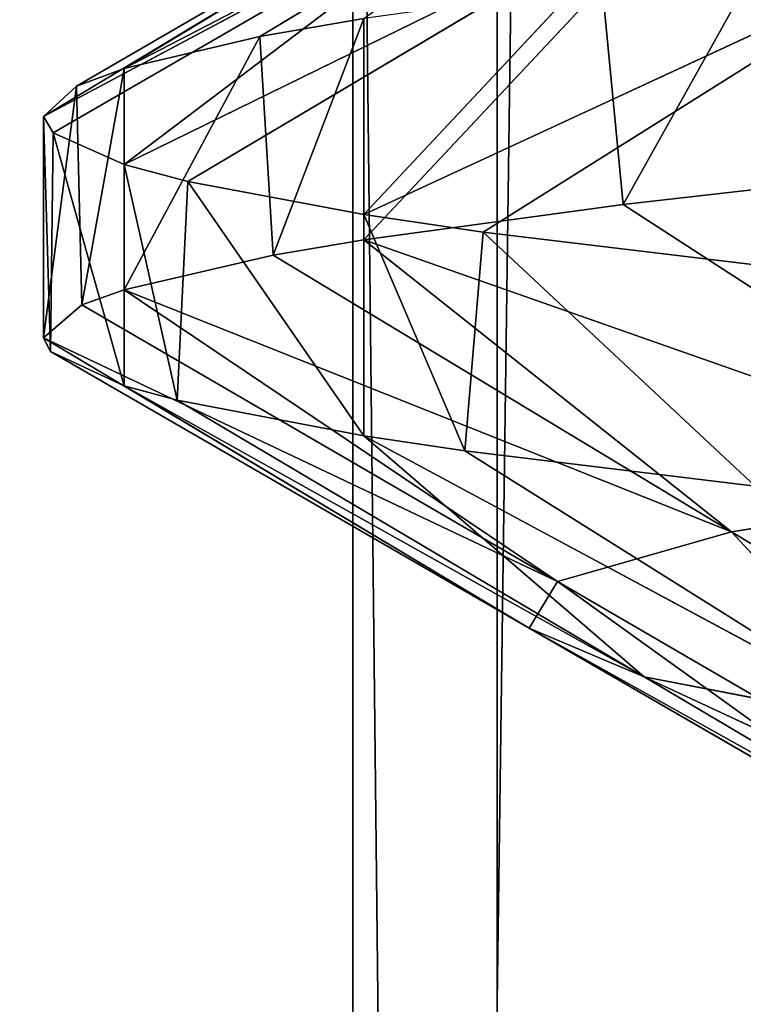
# Model space of a CAD drawing. Extents: x 23.4 to 34.4, y 0.2 to 38.3.
# Tile 260 of 595: x 28.6356 to 28.6765, y 25.0458 to 25.1015. Entities that reach past the tile are written whole.
import ezdxf

# ---------------------------------------------------------------- set-up
doc = ezdxf.new("R2010")
doc.units = 0
doc.header["$LTSCALE"] = 2.54
doc.layers.get('0').update_dxf_attribs({"color": 13, "linetype": 'CONTINUOUS'})

# ---------------------------------------------------------------- blocks, each defined once
blk = doc.blocks.new('SZCZOTKA_DO_WC_MOURO_-_WOL')
at = {"color": 0}
for p, q in [((28.662585, 24.445999, 4.790789), (28.631888, 27.183499, 4.740093)), ((28.662585, 24.445999, 4.790789), (28.631888, 27.183499, 4.740093)), ((28.65444, 24.445999, 4.400842), (28.65444, 27.183499, 4.400842)), ((28.65444, 24.445999, 4.400842), (28.65444, 27.183499, 4.400842)), ((28.65444, 24.445999, 4.400842), (28.69158, 27.183499, 4.354656)), ((28.65444, 24.445999, 4.400842), (28.69158, 27.183499, 4.354656)), ((28.662585, 24.445999, 4.790789), (28.662585, 27.183499, 4.790789)), ((28.662585, 24.445999, 4.790789), (28.662585, 27.183499, 4.790789)), ((28.675137, 25.116141, 4.66708), (28.641522, 25.098715, 4.642095)), ((28.675137, 25.116141, 4.66708), (28.641522, 25.098715, 4.642095)), ((28.649176, 25.100516, 4.674723), (28.675137, 25.116141, 4.66708)), ((28.649176, 25.100516, 4.674723), (28.675137, 25.116141, 4.66708)), ((28.636963, 25.095999, 4.59), (28.665723, 25.113342, 4.620372)), ((28.636963, 25.095999, 4.59), (28.665723, 25.113342, 4.620372)), ((28.665723, 25.113342, 4.620372), (28.638828, 25.097717, 4.623383)), ((28.665723, 25.113342, 4.620372), (28.638828, 25.097717, 4.623383)), ((28.665723, 25.113342, 4.620372), (28.641522, 25.098715, 4.642095)), ((28.665723, 25.113342, 4.620372), (28.641522, 25.098715, 4.642095)), ((28.636963, 25.095999, 4.59), (28.664514, 25.110712, 4.573693)), ((28.636963, 25.095999, 4.59), (28.664514, 25.110712, 4.573693)), ((28.6375, 25.095087, 4.572076), (28.664514, 25.110712, 4.573693)), ((28.6375, 25.095087, 4.572076), (28.664514, 25.110712, 4.573693)), ((28.664514, 25.110712, 4.573693), (28.641522, 25.093285, 4.537904)), ((28.664514, 25.110712, 4.573693), (28.641522, 25.093285, 4.537904)), ((28.671439, 25.107962, 4.526826), (28.641522, 25.093285, 4.537904)), ((28.671439, 25.107962, 4.526826), (28.641522, 25.093285, 4.537904)), ((28.671439, 25.107962, 4.526826), (28.645111, 25.092337, 4.520563)), ((28.671439, 25.107962, 4.526826), (28.645111, 25.092337, 4.520563)), ((28.655057, 25.090462, 4.487394), (28.671439, 25.107962, 4.526826)), ((28.655057, 25.090462, 4.487394), (28.671439, 25.107962, 4.526826)), ((28.655057, 25.090462, 4.487394), (28.686627, 25.105095, 4.481254)), ((28.655057, 25.090462, 4.487394), (28.686627, 25.105095, 4.481254)), ((28.661804, 25.08947, 4.470471), (28.686627, 25.105095, 4.481254)), ((28.661804, 25.08947, 4.470471), (28.686627, 25.105095, 4.481254)), ((28.677158, 25.104382, 4.739999), (28.669705, 25.091035, 4.726283)), ((28.677158, 25.104382, 4.739999), (28.669705, 25.091035, 4.726283)), ((28.668515, 25.103394, 4.723922), (28.655057, 25.089037, 4.692606)), ((28.668515, 25.103394, 4.723922), (28.655057, 25.089037, 4.692606)), ((28.668515, 25.103394, 4.723922), (28.669705, 25.091035, 4.726283)), ((28.668515, 25.103394, 4.723922), (28.669705, 25.091035, 4.726283)), ((28.655057, 25.101537, 4.692606), (28.649176, 25.100516, 4.674723)), ((28.655057, 25.101537, 4.692606), (28.649176, 25.100516, 4.674723)), ((28.655057, 25.101537, 4.692606), (28.649933, 25.088159, 4.677254)), ((28.655057, 25.101537, 4.692606), (28.649933, 25.088159, 4.677254)), ((28.655057, 25.101537, 4.692606), (28.655057, 25.089037, 4.692606)), ((28.655057, 25.101537, 4.692606), (28.655057, 25.089037, 4.692606)), ((28.649176, 25.100516, 4.674723), (28.641522, 25.086215, 4.642095)), ((28.649176, 25.100516, 4.674723), (28.641522, 25.086215, 4.642095)), ((28.649176, 25.100516, 4.674723), (28.641522, 25.098715, 4.642095)), ((28.649176, 25.100516, 4.674723), (28.641522, 25.098715, 4.642095)), ((28.649176, 25.100516, 4.674723), (28.649933, 25.088159, 4.677254)), ((28.649176, 25.100516, 4.674723), (28.649933, 25.088159, 4.677254)), ((28.641522, 25.098715, 4.642095), (28.638828, 25.097717, 4.623383)), ((28.641522, 25.098715, 4.642095), (28.638828, 25.097717, 4.623383)), ((28.641522, 25.098715, 4.642095), (28.639127, 25.085353, 4.625964)), ((28.641522, 25.098715, 4.642095), (28.639127, 25.085353, 4.625964)), ((28.641522, 25.098715, 4.642095), (28.641522, 25.086215, 4.642095)), ((28.641522, 25.098715, 4.642095), (28.641522, 25.086215, 4.642095)), ((28.638828, 25.097717, 4.623383), (28.636963, 25.083499, 4.59)), ((28.638828, 25.097717, 4.623383), (28.636963, 25.083499, 4.59)), ((28.638828, 25.097717, 4.623383), (28.636963, 25.095999, 4.59)), ((28.638828, 25.097717, 4.623383), (28.636963, 25.095999, 4.59)), ((28.638828, 25.097717, 4.623383), (28.639127, 25.085353, 4.625964)), ((28.638828, 25.097717, 4.623383), (28.639127, 25.085353, 4.625964)), ((28.636963, 25.095999, 4.59), (28.636963, 25.083499, 4.59)), ((28.636963, 25.095999, 4.59), (28.636963, 25.083499, 4.59)), ((28.636963, 25.095999, 4.59), (28.637357, 25.082719, 4.574646)), ((28.636963, 25.095999, 4.59), (28.637357, 25.082719, 4.574646)), ((28.636963, 25.095999, 4.59), (28.6375, 25.095087, 4.572076)), ((28.636963, 25.095999, 4.59), (28.6375, 25.095087, 4.572076)), ((28.6375, 25.095087, 4.572076), (28.637357, 25.082719, 4.574646)), ((28.6375, 25.095087, 4.572076), (28.637357, 25.082719, 4.574646)), ((28.6375, 25.095087, 4.572076), (28.641522, 25.080785, 4.537905)), ((28.6375, 25.095087, 4.572076), (28.641522, 25.080785, 4.537905)), ((28.6375, 25.095087, 4.572076), (28.641522, 25.093285, 4.537904)), ((28.6375, 25.095087, 4.572076), (28.641522, 25.093285, 4.537904)), ((28.641522, 25.093285, 4.537904), (28.641522, 25.080785, 4.537905)), ((28.641522, 25.093285, 4.537904), (28.641522, 25.080785, 4.537905)), ((28.641522, 25.093285, 4.537904), (28.644513, 25.079979, 4.523125)), ((28.641522, 25.093285, 4.537904), (28.644513, 25.079979, 4.523125)), ((28.641522, 25.093285, 4.537904), (28.645111, 25.092337, 4.520563)), ((28.641522, 25.093285, 4.537904), (28.645111, 25.092337, 4.520563)), ((28.645111, 25.092337, 4.520563), (28.644513, 25.079979, 4.523125)), ((28.645111, 25.092337, 4.520563), (28.644513, 25.079979, 4.523125)), ((28.645111, 25.092337, 4.520563), (28.655057, 25.077962, 4.487394)), ((28.645111, 25.092337, 4.520563), (28.655057, 25.077962, 4.487394)), ((28.645111, 25.092337, 4.520563), (28.655057, 25.090462, 4.487394)), ((28.645111, 25.092337, 4.520563), (28.655057, 25.090462, 4.487394)), ((28.669705, 25.091035, 4.726283), (28.677158, 25.091881, 4.739999)), ((28.669705, 25.091035, 4.726283), (28.677158, 25.091881, 4.739999)), ((28.655057, 25.089037, 4.692606), (28.669705, 25.091035, 4.726283)), ((28.655057, 25.089037, 4.692606), (28.669705, 25.091035, 4.726283)), ((28.669705, 25.091035, 4.726283), (28.693814, 25.075412, 4.713988)), ((28.669705, 25.091035, 4.726283), (28.693814, 25.075412, 4.713988)), ((28.655057, 25.090462, 4.487394), (28.655057, 25.077962, 4.487394)), ((28.655057, 25.090462, 4.487394), (28.655057, 25.077962, 4.487394)), ((28.655057, 25.090462, 4.487394), (28.66076, 25.077115, 4.472905)), ((28.655057, 25.090462, 4.487394), (28.66076, 25.077115, 4.472905)), ((28.655057, 25.090462, 4.487394), (28.661804, 25.08947, 4.470471)), ((28.655057, 25.090462, 4.487394), (28.661804, 25.08947, 4.470471)), ((28.661804, 25.08947, 4.470471), (28.66076, 25.077115, 4.472905)), ((28.661804, 25.08947, 4.470471), (28.66076, 25.077115, 4.472905)), ((28.661804, 25.08947, 4.470471), (28.677158, 25.075117, 4.44)), ((28.661804, 25.08947, 4.470471), (28.677158, 25.075117, 4.44)), ((28.661804, 25.08947, 4.470471), (28.677158, 25.087617, 4.44)), ((28.661804, 25.08947, 4.470471), (28.677158, 25.087617, 4.44)), ((28.649933, 25.088159, 4.677254), (28.655057, 25.089037, 4.692606)), ((28.649933, 25.088159, 4.677254), (28.655057, 25.089037, 4.692606)), ((28.693814, 25.075412, 4.713988), (28.655057, 25.089037, 4.692606)), ((28.655057, 25.089037, 4.692606), (28.675827, 25.072533, 4.669383)), ((28.655057, 25.089037, 4.692606), (28.675827, 25.072533, 4.669383)), ((28.693814, 25.075412, 4.713988), (28.655057, 25.089037, 4.692606)), ((28.641522, 25.086215, 4.642095), (28.649933, 25.088159, 4.677254)), ((28.641522, 25.086215, 4.642095), (28.649933, 25.088159, 4.677254)), ((28.649933, 25.088159, 4.677254), (28.675827, 25.072533, 4.669383)), ((28.649933, 25.088159, 4.677254), (28.675827, 25.072533, 4.669383)), ((28.639127, 25.085353, 4.625964), (28.641522, 25.086215, 4.642095)), ((28.639127, 25.085353, 4.625964), (28.641522, 25.086215, 4.642095)), ((28.675827, 25.072533, 4.669383), (28.641522, 25.086215, 4.642095)), ((28.641522, 25.086215, 4.642095), (28.665994, 25.069728, 4.62272)), ((28.641522, 25.086215, 4.642095), (28.665994, 25.069728, 4.62272)), ((28.675827, 25.072533, 4.669383), (28.641522, 25.086215, 4.642095)), ((28.636963, 25.083499, 4.59), (28.639127, 25.085353, 4.625964)), ((28.636963, 25.083499, 4.59), (28.639127, 25.085353, 4.625964)), ((28.639127, 25.085353, 4.625964), (28.665994, 25.069728, 4.62272)), ((28.639127, 25.085353, 4.625964), (28.665994, 25.069728, 4.62272)), ((28.637357, 25.082719, 4.574646), (28.636963, 25.083499, 4.59)), ((28.665994, 25.069728, 4.62272), (28.636963, 25.083499, 4.59)), ((28.636963, 25.083499, 4.59), (28.664386, 25.067094, 4.576031)), ((28.636963, 25.083499, 4.59), (28.664386, 25.067094, 4.576031)), ((28.637357, 25.082719, 4.574646), (28.636963, 25.083499, 4.59)), ((28.665994, 25.069728, 4.62272), (28.636963, 25.083499, 4.59)), ((28.641522, 25.080785, 4.537905), (28.637357, 25.082719, 4.574646)), ((28.637357, 25.082719, 4.574646), (28.664386, 25.067094, 4.576031)), ((28.637357, 25.082719, 4.574646), (28.664386, 25.067094, 4.576031)), ((28.641522, 25.080785, 4.537905), (28.637357, 25.082719, 4.574646)), ((28.644513, 25.079979, 4.523125), (28.641522, 25.080785, 4.537905)), ((28.664386, 25.067094, 4.576031), (28.641522, 25.080785, 4.537905)), ((28.641522, 25.080785, 4.537905), (28.670895, 25.064354, 4.529158)), ((28.641522, 25.080785, 4.537905), (28.670895, 25.064354, 4.529158)), ((28.644513, 25.079979, 4.523125), (28.641522, 25.080785, 4.537905)), ((28.664386, 25.067094, 4.576031), (28.641522, 25.080785, 4.537905)), ((28.655057, 25.077962, 4.487394), (28.644513, 25.079979, 4.523125)), ((28.644513, 25.079979, 4.523125), (28.670895, 25.064354, 4.529158)), ((28.644513, 25.079979, 4.523125), (28.670895, 25.064354, 4.529158)), ((28.655057, 25.077962, 4.487394), (28.644513, 25.079979, 4.523125)), ((28.66076, 25.077115, 4.472905), (28.655057, 25.077962, 4.487394)), ((28.670895, 25.064354, 4.529158), (28.655057, 25.077962, 4.487394)), ((28.655057, 25.077962, 4.487394), (28.685675, 25.06149, 4.483468)), ((28.655057, 25.077962, 4.487394), (28.685675, 25.06149, 4.483468)), ((28.66076, 25.077115, 4.472905), (28.655057, 25.077962, 4.487394)), ((28.670895, 25.064354, 4.529158), (28.655057, 25.077962, 4.487394)), ((28.677158, 25.075117, 4.44), (28.66076, 25.077115, 4.472905)), ((28.66076, 25.077115, 4.472905), (28.685675, 25.06149, 4.483468)), ((28.66076, 25.077115, 4.472905), (28.685675, 25.06149, 4.483468)), ((28.677158, 25.075117, 4.44), (28.66076, 25.077115, 4.472905)), ((28.675827, 25.072533, 4.669383), (28.693814, 25.075412, 4.713988)), ((28.675827, 25.072533, 4.669383), (28.693814, 25.075412, 4.713988)), ((28.665994, 25.069728, 4.62272), (28.675827, 25.072533, 4.669383)), ((28.665994, 25.069728, 4.62272), (28.675827, 25.072533, 4.669383)), ((28.675827, 25.072533, 4.669383), (28.701721, 25.056908, 4.661512)), ((28.675827, 25.072533, 4.669383), (28.701721, 25.056908, 4.661512)), ((28.675827, 25.072533, 4.669383), (28.692865, 25.054103, 4.619475)), ((28.675827, 25.072533, 4.669383), (28.692865, 25.054103, 4.619475)), ((28.664386, 25.067094, 4.576031), (28.665994, 25.069728, 4.62272)), ((28.664386, 25.067094, 4.576031), (28.665994, 25.069728, 4.62272)), ((28.665994, 25.069728, 4.62272), (28.692865, 25.054103, 4.619475)), ((28.665994, 25.069728, 4.62272), (28.692865, 25.054103, 4.619475)), ((28.665994, 25.069728, 4.62272), (28.691412, 25.051469, 4.577416)), ((28.665994, 25.069728, 4.62272), (28.691412, 25.051469, 4.577416)), ((28.670895, 25.064354, 4.529158), (28.664386, 25.067094, 4.576031)), ((28.664386, 25.067094, 4.576031), (28.691412, 25.051469, 4.577416)), ((28.664386, 25.067094, 4.576031), (28.691412, 25.051469, 4.577416)), ((28.664386, 25.067094, 4.576031), (28.697278, 25.048729, 4.53519)), ((28.664386, 25.067094, 4.576031), (28.697278, 25.048729, 4.53519)), ((28.670895, 25.064354, 4.529158), (28.664386, 25.067094, 4.576031)), ((28.685675, 25.06149, 4.483468), (28.670895, 25.064354, 4.529158)), ((28.670895, 25.064354, 4.529158), (28.697278, 25.048729, 4.53519)), ((28.670895, 25.064354, 4.529158), (28.697278, 25.048729, 4.53519)), ((28.670895, 25.064354, 4.529158), (28.710593, 25.045865, 4.494031)), ((28.670895, 25.064354, 4.529158), (28.710593, 25.045865, 4.494031)), ((28.685675, 25.06149, 4.483468), (28.670895, 25.064354, 4.529158))]:
    blk.add_line(p, q, dxfattribs=at)
mesh = blk.add_polyface(dxfattribs=at)
corners = [(34.436963, 37.783499, 8.989999), (23.436964, 0.7835, 8.989999), (23.436964, 37.783499, 8.989999)]
mesh.append_faces([[corners[k] for k in face] for face in [(0, 1, 2)]], dxfattribs={"color": 0})
mesh = blk.add_polyface(dxfattribs=at)
corners = [(34.436963, 37.783499, 8.989999), (33.936963, 0.2835, 8.989999), (23.436964, 0.7835, 8.989999)]
mesh.append_faces([[corners[k] for k in face] for face in [(0, 1, 2)]], dxfattribs={"color": 0})
mesh = blk.add_polyface(dxfattribs=at)
corners = [(34.436963, 37.783499, 9.189999), (23.436964, 37.783499, 9.189999), (34.436963, 0.7835, 9.189999)]
mesh.append_faces([[corners[k] for k in face] for face in [(0, 1, 2)]], dxfattribs={"color": 0})
mesh = blk.add_polyface(dxfattribs=at)
corners = [(34.436963, 0.7835, 9.189999), (23.436964, 37.783499, 9.189999), (23.436964, 0.7835, 9.189999)]
mesh.append_faces([[corners[k] for k in face] for face in [(0, 1, 2)]], dxfattribs={"color": 0})
mesh = blk.add_polyface(dxfattribs=at)
corners = [(28.713818, 24.433501, 3.821751), (28.583804, 24.433501, 3.872171), (28.713818, 36.333499, 3.821751)]
mesh.append_faces([[corners[k] for k in face] for face in [(0, 1, 2)]], dxfattribs={"color": 0})
mesh = blk.add_polyface(dxfattribs=at)
corners = [(28.713818, 36.333499, 3.821751), (28.583804, 24.433501, 3.872171), (28.583804, 36.333499, 3.872171)]
mesh.append_faces([[corners[k] for k in face] for face in [(0, 1, 2)]], dxfattribs={"color": 0})
mesh = blk.add_polyface(dxfattribs=at)
corners = [(28.746091, 24.433501, 5.366895), (28.614084, 36.333499, 5.321947), (28.614084, 24.433501, 5.321947)]
mesh.append_faces([[corners[k] for k in face] for face in [(0, 1, 2)]], dxfattribs={"color": 0})
mesh = blk.add_polyface(dxfattribs=at)
corners = [(28.746091, 36.333499, 5.366895), (28.614084, 36.333499, 5.321947), (28.746091, 24.433501, 5.366895)]
mesh.append_faces([[corners[k] for k in face] for face in [(0, 1, 2)]], dxfattribs={"color": 0})
mesh = blk.add_polyface(dxfattribs=at)
corners = [(28.625885, 27.183499, 4.452775), (28.625885, 24.445999, 4.452775), (28.65444, 27.183499, 4.400842)]
mesh.append_faces([[corners[k] for k in face] for face in [(0, 1, 2)]], dxfattribs={"color": 0})
mesh = blk.add_polyface(dxfattribs=at)
corners = [(28.65444, 27.183499, 4.400842), (28.625885, 24.445999, 4.452775), (28.65444, 24.445999, 4.400842)]
mesh.append_faces([[corners[k] for k in face] for face in [(0, 1, 2)]], dxfattribs={"color": 0})
mesh = blk.add_polyface(dxfattribs=at)
corners = [(28.662585, 27.183499, 4.790789), (28.662585, 24.445999, 4.790789), (28.631888, 27.183499, 4.740093)]
mesh.append_faces([[corners[k] for k in face] for face in [(0, 1, 2)]], dxfattribs={"color": 0})
mesh = blk.add_polyface(dxfattribs=at)
corners = [(28.631888, 27.183499, 4.740093), (28.662585, 24.445999, 4.790789), (28.631888, 24.445999, 4.740093)]
mesh.append_faces([[corners[k] for k in face] for face in [(0, 1, 2)]], dxfattribs={"color": 0})
mesh = blk.add_polyface(dxfattribs=at)
corners = [(28.65444, 27.183499, 4.400842), (28.65444, 24.445999, 4.400842), (28.69158, 27.183499, 4.354656)]
mesh.append_faces([[corners[k] for k in face] for face in [(0, 1, 2)]], dxfattribs={"color": 0})
mesh = blk.add_polyface(dxfattribs=at)
corners = [(28.69158, 27.183499, 4.354656), (28.65444, 24.445999, 4.400842), (28.69158, 24.445999, 4.354656)]
mesh.append_faces([[corners[k] for k in face] for face in [(0, 1, 2)]], dxfattribs={"color": 0})
mesh = blk.add_polyface(dxfattribs=at)
corners = [(28.70162, 27.183499, 4.835384), (28.70162, 24.445999, 4.835384), (28.662585, 27.183499, 4.790789)]
mesh.append_faces([[corners[k] for k in face] for face in [(0, 1, 2)]], dxfattribs={"color": 0})
mesh = blk.add_polyface(dxfattribs=at)
corners = [(28.662585, 27.183499, 4.790789), (28.70162, 24.445999, 4.835384), (28.662585, 24.445999, 4.790789)]
mesh.append_faces([[corners[k] for k in face] for face in [(0, 1, 2)]], dxfattribs={"color": 0})
mesh = blk.add_polyface(dxfattribs=at)
corners = [(28.649176, 25.100516, 4.674723), (28.675137, 25.116141, 4.66708), (28.641522, 25.098715, 4.642095)]
mesh.append_faces([[corners[k] for k in face] for face in [(0, 1, 2)]], dxfattribs={"color": 0})
mesh = blk.add_polyface(dxfattribs=at)
corners = [(28.675137, 25.116141, 4.66708), (28.665723, 25.113342, 4.620372), (28.641522, 25.098715, 4.642095)]
mesh.append_faces([[corners[k] for k in face] for face in [(0, 1, 2)]], dxfattribs={"color": 0})
mesh = blk.add_polyface(dxfattribs=at)
corners = [(28.655057, 25.101537, 4.692606), (28.675137, 25.116141, 4.66708), (28.649176, 25.100516, 4.674723)]
mesh.append_faces([[corners[k] for k in face] for face in [(0, 1, 2)]], dxfattribs={"color": 0})
mesh = blk.add_polyface(dxfattribs=at)
corners = [(28.665723, 25.113342, 4.620372), (28.664514, 25.110712, 4.573693), (28.636963, 25.095999, 4.59)]
mesh.append_faces([[corners[k] for k in face] for face in [(0, 1, 2)]], dxfattribs={"color": 0})
mesh = blk.add_polyface(dxfattribs=at)
corners = [(28.638828, 25.097717, 4.623383), (28.665723, 25.113342, 4.620372), (28.636963, 25.095999, 4.59)]
mesh.append_faces([[corners[k] for k in face] for face in [(0, 1, 2)]], dxfattribs={"color": 0})
mesh = blk.add_polyface(dxfattribs=at)
corners = [(28.641522, 25.098715, 4.642095), (28.665723, 25.113342, 4.620372), (28.638828, 25.097717, 4.623383)]
mesh.append_faces([[corners[k] for k in face] for face in [(0, 1, 2)]], dxfattribs={"color": 0})
mesh = blk.add_polyface(dxfattribs=at)
corners = [(28.636963, 25.095999, 4.59), (28.664514, 25.110712, 4.573693), (28.6375, 25.095087, 4.572076)]
mesh.append_faces([[corners[k] for k in face] for face in [(0, 1, 2)]], dxfattribs={"color": 0})
mesh = blk.add_polyface(dxfattribs=at)
corners = [(28.664514, 25.110712, 4.573693), (28.641522, 25.093285, 4.537904), (28.6375, 25.095087, 4.572076)]
mesh.append_faces([[corners[k] for k in face] for face in [(0, 1, 2)]], dxfattribs={"color": 0})
mesh = blk.add_polyface(dxfattribs=at)
corners = [(28.664514, 25.110712, 4.573693), (28.671439, 25.107962, 4.526826), (28.641522, 25.093285, 4.537904)]
mesh.append_faces([[corners[k] for k in face] for face in [(0, 1, 2)]], dxfattribs={"color": 0})
mesh = blk.add_polyface(dxfattribs=at)
corners = [(28.641522, 25.093285, 4.537904), (28.671439, 25.107962, 4.526826), (28.645111, 25.092337, 4.520563)]
mesh.append_faces([[corners[k] for k in face] for face in [(0, 1, 2)]], dxfattribs={"color": 0})
mesh = blk.add_polyface(dxfattribs=at)
corners = [(28.671439, 25.107962, 4.526826), (28.655057, 25.090462, 4.487394), (28.645111, 25.092337, 4.520563)]
mesh.append_faces([[corners[k] for k in face] for face in [(0, 1, 2)]], dxfattribs={"color": 0})
mesh = blk.add_polyface(dxfattribs=at)
corners = [(28.671439, 25.107962, 4.526826), (28.686627, 25.105095, 4.481254), (28.655057, 25.090462, 4.487394)]
mesh.append_faces([[corners[k] for k in face] for face in [(0, 1, 2)]], dxfattribs={"color": 0})
mesh = blk.add_polyface(dxfattribs=at)
corners = [(28.655057, 25.090462, 4.487394), (28.686627, 25.105095, 4.481254), (28.661804, 25.08947, 4.470471)]
mesh.append_faces([[corners[k] for k in face] for face in [(0, 1, 2)]], dxfattribs={"color": 0})
mesh = blk.add_polyface(dxfattribs=at)
corners = [(28.686627, 25.105095, 4.481254), (28.677158, 25.087617, 4.44), (28.661804, 25.08947, 4.470471)]
mesh.append_faces([[corners[k] for k in face] for face in [(0, 1, 2)]], dxfattribs={"color": 0})
mesh = blk.add_polyface(dxfattribs=at)
corners = [(28.677158, 25.104382, 4.739999), (28.668515, 25.103394, 4.723922), (28.669705, 25.091035, 4.726283)]
mesh.append_faces([[corners[k] for k in face] for face in [(0, 1, 2)]], dxfattribs={"color": 0})
mesh = blk.add_polyface(dxfattribs=at)
corners = [(28.677158, 25.104382, 4.739999), (28.669705, 25.091035, 4.726283), (28.677158, 25.091881, 4.739999)]
mesh.append_faces([[corners[k] for k in face] for face in [(0, 1, 2)]], dxfattribs={"color": 0})
mesh = blk.add_polyface(dxfattribs=at)
corners = [(28.668515, 25.103394, 4.723922), (28.655057, 25.089037, 4.692606), (28.669705, 25.091035, 4.726283)]
mesh.append_faces([[corners[k] for k in face] for face in [(0, 1, 2)]], dxfattribs={"color": 0})
mesh = blk.add_polyface(dxfattribs=at)
corners = [(28.668515, 25.103394, 4.723922), (28.655057, 25.101537, 4.692606), (28.655057, 25.089037, 4.692606)]
mesh.append_faces([[corners[k] for k in face] for face in [(0, 1, 2)]], dxfattribs={"color": 0})
mesh = blk.add_polyface(dxfattribs=at)
corners = [(28.655057, 25.101537, 4.692606), (28.649176, 25.100516, 4.674723), (28.649933, 25.088159, 4.677254)]
mesh.append_faces([[corners[k] for k in face] for face in [(0, 1, 2)]], dxfattribs={"color": 0})
mesh = blk.add_polyface(dxfattribs=at)
corners = [(28.655057, 25.101537, 4.692606), (28.649933, 25.088159, 4.677254), (28.655057, 25.089037, 4.692606)]
mesh.append_faces([[corners[k] for k in face] for face in [(0, 1, 2)]], dxfattribs={"color": 0})
mesh = blk.add_polyface(dxfattribs=at)
corners = [(28.649176, 25.100516, 4.674723), (28.641522, 25.086215, 4.642095), (28.649933, 25.088159, 4.677254)]
mesh.append_faces([[corners[k] for k in face] for face in [(0, 1, 2)]], dxfattribs={"color": 0})
mesh = blk.add_polyface(dxfattribs=at)
corners = [(28.649176, 25.100516, 4.674723), (28.641522, 25.098715, 4.642095), (28.641522, 25.086215, 4.642095)]
mesh.append_faces([[corners[k] for k in face] for face in [(0, 1, 2)]], dxfattribs={"color": 0})
mesh = blk.add_polyface(dxfattribs=at)
corners = [(28.641522, 25.098715, 4.642095), (28.638828, 25.097717, 4.623383), (28.639127, 25.085353, 4.625964)]
mesh.append_faces([[corners[k] for k in face] for face in [(0, 1, 2)]], dxfattribs={"color": 0})
mesh = blk.add_polyface(dxfattribs=at)
corners = [(28.641522, 25.098715, 4.642095), (28.639127, 25.085353, 4.625964), (28.641522, 25.086215, 4.642095)]
mesh.append_faces([[corners[k] for k in face] for face in [(0, 1, 2)]], dxfattribs={"color": 0})
mesh = blk.add_polyface(dxfattribs=at)
corners = [(28.638828, 25.097717, 4.623383), (28.636963, 25.083499, 4.59), (28.639127, 25.085353, 4.625964)]
mesh.append_faces([[corners[k] for k in face] for face in [(0, 1, 2)]], dxfattribs={"color": 0})
mesh = blk.add_polyface(dxfattribs=at)
corners = [(28.638828, 25.097717, 4.623383), (28.636963, 25.095999, 4.59), (28.636963, 25.083499, 4.59)]
mesh.append_faces([[corners[k] for k in face] for face in [(0, 1, 2)]], dxfattribs={"color": 0})
mesh = blk.add_polyface(dxfattribs=at)
corners = [(28.636963, 25.095999, 4.59), (28.637357, 25.082719, 4.574646), (28.636963, 25.083499, 4.59)]
mesh.append_faces([[corners[k] for k in face] for face in [(0, 1, 2)]], dxfattribs={"color": 0})
mesh = blk.add_polyface(dxfattribs=at)
corners = [(28.636963, 25.095999, 4.59), (28.6375, 25.095087, 4.572076), (28.637357, 25.082719, 4.574646)]
mesh.append_faces([[corners[k] for k in face] for face in [(0, 1, 2)]], dxfattribs={"color": 0})
mesh = blk.add_polyface(dxfattribs=at)
corners = [(28.6375, 25.095087, 4.572076), (28.641522, 25.080785, 4.537905), (28.637357, 25.082719, 4.574646)]
mesh.append_faces([[corners[k] for k in face] for face in [(0, 1, 2)]], dxfattribs={"color": 0})
mesh = blk.add_polyface(dxfattribs=at)
corners = [(28.6375, 25.095087, 4.572076), (28.641522, 25.093285, 4.537904), (28.641522, 25.080785, 4.537905)]
mesh.append_faces([[corners[k] for k in face] for face in [(0, 1, 2)]], dxfattribs={"color": 0})
mesh = blk.add_polyface(dxfattribs=at)
corners = [(28.641522, 25.093285, 4.537904), (28.644513, 25.079979, 4.523125), (28.641522, 25.080785, 4.537905)]
mesh.append_faces([[corners[k] for k in face] for face in [(0, 1, 2)]], dxfattribs={"color": 0})
mesh = blk.add_polyface(dxfattribs=at)
corners = [(28.641522, 25.093285, 4.537904), (28.645111, 25.092337, 4.520563), (28.644513, 25.079979, 4.523125)]
mesh.append_faces([[corners[k] for k in face] for face in [(0, 1, 2)]], dxfattribs={"color": 0})
mesh = blk.add_polyface(dxfattribs=at)
corners = [(28.645111, 25.092337, 4.520563), (28.655057, 25.077962, 4.487394), (28.644513, 25.079979, 4.523125)]
mesh.append_faces([[corners[k] for k in face] for face in [(0, 1, 2)]], dxfattribs={"color": 0})
mesh = blk.add_polyface(dxfattribs=at)
corners = [(28.645111, 25.092337, 4.520563), (28.655057, 25.090462, 4.487394), (28.655057, 25.077962, 4.487394)]
mesh.append_faces([[corners[k] for k in face] for face in [(0, 1, 2)]], dxfattribs={"color": 0})
mesh = blk.add_polyface(dxfattribs=at)
corners = [(28.677158, 25.091881, 4.739999), (28.669705, 25.091035, 4.726283), (28.693814, 25.075412, 4.713988)]
mesh.append_faces([[corners[k] for k in face] for face in [(0, 1, 2)]], dxfattribs={"color": 0})
mesh = blk.add_polyface(dxfattribs=at)
corners = [(28.669705, 25.091035, 4.726283), (28.655057, 25.089037, 4.692606), (28.693814, 25.075412, 4.713988)]
mesh.append_faces([[corners[k] for k in face] for face in [(0, 1, 2)]], dxfattribs={"color": 0})
mesh = blk.add_polyface(dxfattribs=at)
corners = [(28.655057, 25.090462, 4.487394), (28.66076, 25.077115, 4.472905), (28.655057, 25.077962, 4.487394)]
mesh.append_faces([[corners[k] for k in face] for face in [(0, 1, 2)]], dxfattribs={"color": 0})
mesh = blk.add_polyface(dxfattribs=at)
corners = [(28.655057, 25.090462, 4.487394), (28.661804, 25.08947, 4.470471), (28.66076, 25.077115, 4.472905)]
mesh.append_faces([[corners[k] for k in face] for face in [(0, 1, 2)]], dxfattribs={"color": 0})
mesh = blk.add_polyface(dxfattribs=at)
corners = [(28.661804, 25.08947, 4.470471), (28.677158, 25.075117, 4.44), (28.66076, 25.077115, 4.472905)]
mesh.append_faces([[corners[k] for k in face] for face in [(0, 1, 2)]], dxfattribs={"color": 0})
mesh = blk.add_polyface(dxfattribs=at)
corners = [(28.661804, 25.08947, 4.470471), (28.677158, 25.087617, 4.44), (28.677158, 25.075117, 4.44)]
mesh.append_faces([[corners[k] for k in face] for face in [(0, 1, 2)]], dxfattribs={"color": 0})
mesh = blk.add_polyface(dxfattribs=at)
corners = [(28.655057, 25.089037, 4.692606), (28.649933, 25.088159, 4.677254), (28.675827, 25.072533, 4.669383)]
mesh.append_faces([[corners[k] for k in face] for face in [(0, 1, 2)]], dxfattribs={"color": 0})
mesh = blk.add_polyface(dxfattribs=at)
corners = [(28.693814, 25.075412, 4.713988), (28.655057, 25.089037, 4.692606), (28.675827, 25.072533, 4.669383)]
mesh.append_faces([[corners[k] for k in face] for face in [(0, 1, 2)]], dxfattribs={"color": 0})
mesh = blk.add_polyface(dxfattribs=at)
corners = [(28.649933, 25.088159, 4.677254), (28.641522, 25.086215, 4.642095), (28.675827, 25.072533, 4.669383)]
mesh.append_faces([[corners[k] for k in face] for face in [(0, 1, 2)]], dxfattribs={"color": 0})
mesh = blk.add_polyface(dxfattribs=at)
corners = [(28.641522, 25.086215, 4.642095), (28.639127, 25.085353, 4.625964), (28.665994, 25.069728, 4.62272)]
mesh.append_faces([[corners[k] for k in face] for face in [(0, 1, 2)]], dxfattribs={"color": 0})
mesh = blk.add_polyface(dxfattribs=at)
corners = [(28.675827, 25.072533, 4.669383), (28.641522, 25.086215, 4.642095), (28.665994, 25.069728, 4.62272)]
mesh.append_faces([[corners[k] for k in face] for face in [(0, 1, 2)]], dxfattribs={"color": 0})
mesh = blk.add_polyface(dxfattribs=at)
corners = [(28.639127, 25.085353, 4.625964), (28.636963, 25.083499, 4.59), (28.665994, 25.069728, 4.62272)]
mesh.append_faces([[corners[k] for k in face] for face in [(0, 1, 2)]], dxfattribs={"color": 0})
mesh = blk.add_polyface(dxfattribs=at)
corners = [(28.665994, 25.069728, 4.62272), (28.636963, 25.083499, 4.59), (28.664386, 25.067094, 4.576031)]
mesh.append_faces([[corners[k] for k in face] for face in [(0, 1, 2)]], dxfattribs={"color": 0})
mesh = blk.add_polyface(dxfattribs=at)
corners = [(28.636963, 25.083499, 4.59), (28.637357, 25.082719, 4.574646), (28.664386, 25.067094, 4.576031)]
mesh.append_faces([[corners[k] for k in face] for face in [(0, 1, 2)]], dxfattribs={"color": 0})
mesh = blk.add_polyface(dxfattribs=at)
corners = [(28.664386, 25.067094, 4.576031), (28.637357, 25.082719, 4.574646), (28.641522, 25.080785, 4.537905)]
mesh.append_faces([[corners[k] for k in face] for face in [(0, 1, 2)]], dxfattribs={"color": 0})
mesh = blk.add_polyface(dxfattribs=at)
corners = [(28.664386, 25.067094, 4.576031), (28.641522, 25.080785, 4.537905), (28.670895, 25.064354, 4.529158)]
mesh.append_faces([[corners[k] for k in face] for face in [(0, 1, 2)]], dxfattribs={"color": 0})
mesh = blk.add_polyface(dxfattribs=at)
corners = [(28.641522, 25.080785, 4.537905), (28.644513, 25.079979, 4.523125), (28.670895, 25.064354, 4.529158)]
mesh.append_faces([[corners[k] for k in face] for face in [(0, 1, 2)]], dxfattribs={"color": 0})
mesh = blk.add_polyface(dxfattribs=at)
corners = [(28.670895, 25.064354, 4.529158), (28.644513, 25.079979, 4.523125), (28.655057, 25.077962, 4.487394)]
mesh.append_faces([[corners[k] for k in face] for face in [(0, 1, 2)]], dxfattribs={"color": 0})
mesh = blk.add_polyface(dxfattribs=at)
corners = [(28.670895, 25.064354, 4.529158), (28.655057, 25.077962, 4.487394), (28.685675, 25.06149, 4.483468)]
mesh.append_faces([[corners[k] for k in face] for face in [(0, 1, 2)]], dxfattribs={"color": 0})
mesh = blk.add_polyface(dxfattribs=at)
corners = [(28.655057, 25.077962, 4.487394), (28.66076, 25.077115, 4.472905), (28.685675, 25.06149, 4.483468)]
mesh.append_faces([[corners[k] for k in face] for face in [(0, 1, 2)]], dxfattribs={"color": 0})
mesh = blk.add_polyface(dxfattribs=at)
corners = [(28.685675, 25.06149, 4.483468), (28.66076, 25.077115, 4.472905), (28.677158, 25.075117, 4.44)]
mesh.append_faces([[corners[k] for k in face] for face in [(0, 1, 2)]], dxfattribs={"color": 0})
mesh = blk.add_polyface(dxfattribs=at)
corners = [(28.693814, 25.075412, 4.713988), (28.675827, 25.072533, 4.669383), (28.701721, 25.056908, 4.661512)]
mesh.append_faces([[corners[k] for k in face] for face in [(0, 1, 2)]], dxfattribs={"color": 0})
mesh = blk.add_polyface(dxfattribs=at)
corners = [(28.675827, 25.072533, 4.669383), (28.665994, 25.069728, 4.62272), (28.692865, 25.054103, 4.619475)]
mesh.append_faces([[corners[k] for k in face] for face in [(0, 1, 2)]], dxfattribs={"color": 0})
mesh = blk.add_polyface(dxfattribs=at)
corners = [(28.675827, 25.072533, 4.669383), (28.692865, 25.054103, 4.619475), (28.701721, 25.056908, 4.661512)]
mesh.append_faces([[corners[k] for k in face] for face in [(0, 1, 2)]], dxfattribs={"color": 0})
mesh = blk.add_polyface(dxfattribs=at)
corners = [(28.665994, 25.069728, 4.62272), (28.664386, 25.067094, 4.576031), (28.691412, 25.051469, 4.577416)]
mesh.append_faces([[corners[k] for k in face] for face in [(0, 1, 2)]], dxfattribs={"color": 0})
mesh = blk.add_polyface(dxfattribs=at)
corners = [(28.665994, 25.069728, 4.62272), (28.691412, 25.051469, 4.577416), (28.692865, 25.054103, 4.619475)]
mesh.append_faces([[corners[k] for k in face] for face in [(0, 1, 2)]], dxfattribs={"color": 0})
mesh = blk.add_polyface(dxfattribs=at)
corners = [(28.691412, 25.051469, 4.577416), (28.664386, 25.067094, 4.576031), (28.697278, 25.048729, 4.53519)]
mesh.append_faces([[corners[k] for k in face] for face in [(0, 1, 2)]], dxfattribs={"color": 0})
mesh = blk.add_polyface(dxfattribs=at)
corners = [(28.664386, 25.067094, 4.576031), (28.670895, 25.064354, 4.529158), (28.697278, 25.048729, 4.53519)]
mesh.append_faces([[corners[k] for k in face] for face in [(0, 1, 2)]], dxfattribs={"color": 0})
mesh = blk.add_polyface(dxfattribs=at)
corners = [(28.697278, 25.048729, 4.53519), (28.670895, 25.064354, 4.529158), (28.710593, 25.045865, 4.494031)]
mesh.append_faces([[corners[k] for k in face] for face in [(0, 1, 2)]], dxfattribs={"color": 0})
mesh = blk.add_polyface(dxfattribs=at)
corners = [(28.670895, 25.064354, 4.529158), (28.685675, 25.06149, 4.483468), (28.710593, 25.045865, 4.494031)]
mesh.append_faces([[corners[k] for k in face] for face in [(0, 1, 2)]], dxfattribs={"color": 0})

msp = doc.modelspace()

# ---------------------------------------------------------------- block references
at = {"color": 0}
msp.add_blockref('SZCZOTKA_DO_WC_MOURO_-_WOL', (0, 0), dxfattribs=at)

doc.saveas('drawing.dxf')
